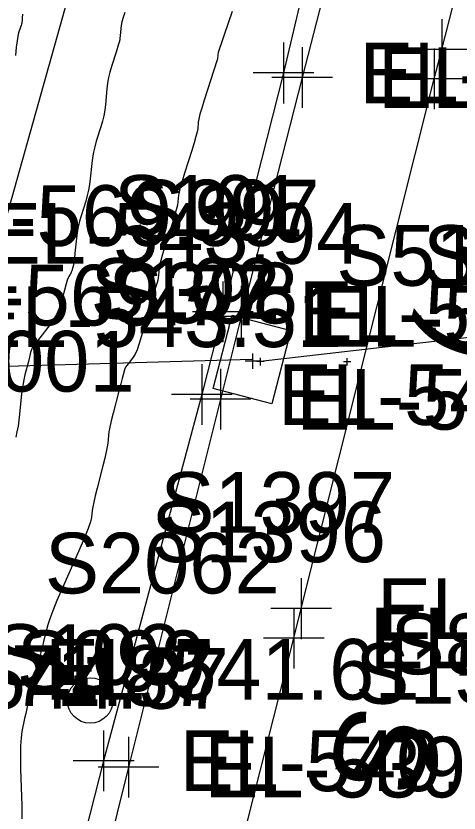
# Model space of a CAD drawing. Extents: x 1724534 to 1727318, y 657156 to 660047.
# Drawn here: x 1725548.8 to 1725578, y 659442.3 to 659494.8 of the extents above; entities that cross this region are included whole.
import ezdxf

# ---------------------------------------------------------------- set-up
doc = ezdxf.new("R2010")
doc.units = 0
for name, color, linetype in [('SURVEY - CENTERLINE - Preliminary Text', 7, 'Continuous'), ('SURVEY - CONTOURS - Intermediate with optional Text', 7, 'Continuous'), ('SURVEY - DRAINAGE - Storm Sewer', 7, 'Continuous'), ('SURVEY - DRAINAGE - Storm Sewer - Points - Locators', 7, 'Continuous'), ('SURVEY - DRAINAGE - Storm Sewer - Points - Numbers', 7, 'Continuous'), ('SURVEY - DRAINAGE - Storm Sewer Text', 7, 'Continuous'), ('SURVEY - DTM - Breaklines', 7, 'Continuous'), ('SURVEY - DTM - Breaklines - Points - Elevations', 7, 'Continuous'), ('SURVEY - DTM - Breaklines - Points - Locators', 7, 'Continuous'), ('SURVEY - DTM - Breaklines - Points - Numbers', 7, 'Continuous'), ('SURVEY - MISCELLANEOUS - Bottom of MH and CB', 7, 'Continuous'), ('SURVEY - MISCELLANEOUS - Bottom of MH and CB - Points - Numbers', 7, 'Continuous'), ('SURVEY - NON-TRANSPORTATION - Features - Points - Elevations', 7, 'Continuous'), ('SURVEY - TRAFFIC CONTROL - Pavement Marking - Points - Numbers', 7, 'Continuous'), ('SURVEY - TRANSPORTATION - Features', 7, 'Continuous'), ('SURVEY - TRANSPORTATION - Features - Points - Elevations', 7, 'Continuous'), ('SURVEY - TRANSPORTATION - Features - Points - Locators', 7, 'Continuous'), ('SURVEY - TRANSPORTATION - Features - Points - Numbers', 7, 'Continuous'), ('SURVEY - TRANSPORTATION - Roads', 7, 'Continuous'), ('SURVEY - TRANSPORTATION - Roads - Points - Elevations', 7, 'Continuous'), ('SURVEY - TRANSPORTATION - Roads - Points - Locators', 7, 'Continuous'), ('SURVEY - TRANSPORTATION - Roads - Points - Numbers', 7, 'Continuous'), ('SURVEY - TRANSPORTATION - Roads Text', 7, 'Continuous'), ('SURVEY - UTILITIES - Electric (Lighting) - Points - Elevations', 7, 'Continuous'), ('SURVEY - UTILITIES - Electric (Lighting) - Points - Numbers', 7, 'Continuous'), ('SURVEY - UTILITIES - Electric (Lighting) with Text', 7, 'Continuous'), ('SURVEY - UTILITIES - Fiber Optic Cable (Underground) with Text', 7, 'Continuous')]:
    doc.layers.add(name, color=color, linetype=linetype)

msp = doc.modelspace()

# ---------------------------------------------------------------- linework, layer by layer
at = {"layer": 'SURVEY - CONTOURS - Intermediate with optional Text'}
for points in [[(1725549.253, 659494.913), (1725549.232, 659494.665), (1725549.217, 659494.487), (1725549.207, 659494.38), (1725549.204, 659494.344), (1725549.202, 659494.34), (1725549.196, 659494.32), (1725549.179, 659494.266), (1725549.15, 659494.177), (1725549.109, 659494.052), (1725548.987, 659493.673), (1725548.939, 659493.474), (1725548.89, 659493.159), (1725548.839, 659492.73), (1725548.785, 659492.185)], [(1725555.995, 659495.028), (1725555.886, 659494.693), (1725555.803, 659494.404), (1725555.747, 659494.159), (1725555.718, 659493.959), (1725555.678, 659493.485), (1725555.665, 659493.33), (1725555.655, 659493.217), (1725555.648, 659493.148), (1725555.645, 659493.123), (1725555.626, 659493.065), (1725555.583, 659492.931), (1725555.411, 659492.399), (1725555.106, 659491.458), (1725555.002, 659491.101), (1725554.917, 659490.738), (1725554.853, 659490.367), (1725554.808, 659489.989), (1725554.715, 659488.972), (1725554.671, 659488.594), (1725554.606, 659488.222), (1725554.522, 659487.856), (1725554.417, 659487.495), (1725554.112, 659486.542), (1725554.007, 659486.182), (1725553.922, 659485.818), (1725553.857, 659485.448), (1725553.811, 659485.074), (1725553.714, 659484.07), (1725553.668, 659483.695), (1725553.602, 659483.324), (1725553.517, 659482.957), (1725553.412, 659482.594), (1725553.107, 659481.63), (1725553.002, 659481.267), (1725552.916, 659480.902), (1725552.85, 659480.534), (1725552.802, 659480.163), (1725552.702, 659479.17), (1725552.665, 659478.833), (1725552.631, 659478.566), (1725552.599, 659478.37), (1725552.569, 659478.244), (1725552.493, 659478.001), (1725552.464, 659477.916), (1725552.435, 659477.844), (1725552.405, 659477.783), (1725552.375, 659477.735), (1725552.293, 659477.624), (1725552.254, 659477.541), (1725552.198, 659477.378), (1725552.125, 659477.134), (1725552.034, 659476.809), (1725551.771, 659475.835), (1725551.652, 659475.475), (1725551.495, 659475.125), (1725551.299, 659474.786), (1725551.063, 659474.457), (1725550.384, 659473.594), (1725550.16, 659473.305), (1725549.996, 659473.088), (1725549.894, 659472.941), (1725549.852, 659472.864), (1725549.822, 659472.754), (1725549.802, 659472.677), (1725549.763, 659472.529), (1725549.707, 659472.309), (1725549.632, 659472.017), (1725549.41, 659471.145), (1725549.332, 659470.807), (1725549.264, 659470.448), (1725549.208, 659470.067), (1725549.163, 659469.664), (1725549.057, 659468.562), (1725549.011, 659468.156), (1725548.953, 659467.768), (1725548.882, 659467.395), (1725548.8, 659467.04)], [(1725563.06, 659495.081), (1725562.53, 659493.545), (1725562.355, 659493.032), (1725562.228, 659492.645), (1725562.15, 659492.384), (1725562.12, 659492.249), (1725562.093, 659491.947), (1725562.087, 659491.902), (1725561.225, 659489.242), (1725561.064, 659488.729), (1725560.944, 659488.316), (1725560.866, 659488.004), (1725560.831, 659487.793), (1725560.792, 659487.364), (1725560.757, 659487.154), (1725560.68, 659486.843), (1725560.562, 659486.432), (1725560.404, 659485.922), (1725559.925, 659484.428), (1725559.766, 659483.917), (1725559.648, 659483.505), (1725559.571, 659483.192), (1725559.534, 659482.978), (1725559.492, 659482.538), (1725559.456, 659482.325), (1725559.38, 659482.013), (1725559.264, 659481.603), (1725559.107, 659481.095), (1725558.636, 659479.61), (1725558.48, 659479.101), (1725558.363, 659478.69), (1725558.286, 659478.376), (1725558.249, 659478.159), (1725558.204, 659477.71), (1725558.183, 659477.545), (1725558.157, 659477.388), (1725558.123, 659477.238), (1725558.083, 659477.097), (1725557.928, 659476.605), (1725557.896, 659476.512), (1725557.871, 659476.448), (1725557.853, 659476.414), (1725557.816, 659476.363), (1725557.785, 659476.277), (1725557.719, 659476.055), (1725557.619, 659475.699), (1725557.082, 659473.717), (1725556.935, 659473.209), (1725556.796, 659472.804), (1725556.666, 659472.501), (1725556.545, 659472.3), (1725556.231, 659471.903), (1725556.126, 659471.764), (1725556.046, 659471.645), (1725555.99, 659471.546), (1725555.959, 659471.467), (1725555.876, 659471.156), (1725555.812, 659470.91), (1725555.718, 659470.545), (1725555.594, 659470.061), (1725555.224, 659468.612), (1725555.101, 659468.113), (1725555.007, 659467.702), (1725554.944, 659467.38), (1725554.91, 659467.146), (1725554.862, 659466.64), (1725554.828, 659466.405), (1725554.763, 659466.079), (1725554.668, 659465.661), (1725554.542, 659465.153), (1725554.164, 659463.677), (1725554.037, 659463.17), (1725553.942, 659462.757), (1725553.877, 659462.437), (1725553.843, 659462.211), (1725553.794, 659461.734), (1725553.728, 659461.464), (1725553.565, 659461.009), (1725553.307, 659460.37), (1725552.953, 659459.548), (1725551.88, 659457.11), (1725551.519, 659456.272), (1725551.239, 659455.587), (1725551.04, 659455.056), (1725550.923, 659454.677), (1725550.641, 659453.568), (1725550.564, 659453.264), (1725550.487, 659452.959), (1725550.41, 659452.654), (1725550.202, 659451.836), (1725550.046, 659451.222), (1725549.968, 659450.913), (1725549.89, 659450.604), (1725549.68, 659449.778), (1725549.603, 659449.467), (1725549.528, 659449.15), (1725549.456, 659448.83), (1725549.387, 659448.505), (1725549.205, 659447.632), (1725549.149, 659447.233), (1725549.117, 659446.689), (1725549.109, 659446.001), (1725549.126, 659445.168), (1725549.201, 659442.755), (1725549.21, 659441.888)]]:
    msp.add_lwpolyline(points, dxfattribs=at)
at = {"layer": 'SURVEY - DRAINAGE - Storm Sewer'}
for p, q in [((1725645.113, 659481.278), (1725564.927, 659472.017)), ((1725564.368, 659472.151), (1725564.368, 659472.151))]:
    msp.add_line(p, q, dxfattribs=at)
msp.add_lwpolyline([(1725565.674, 659469.228), (1725561.803, 659470.235), (1725563.062, 659475.074), (1725566.933, 659474.067), (1725565.674, 659469.228)], dxfattribs=at)
at = {"layer": 'SURVEY - DRAINAGE - Storm Sewer - Points - Locators'}
for p, q in [((1725565.177, 659472.017), (1725564.677, 659472.017)), ((1725564.927, 659471.767), (1725564.927, 659472.267)), ((1725564.927, 659472.017), (1725564.927, 659472.017)), ((1725564.927, 659472.017), (1725564.927, 659472.017)), ((1725570.893, 659472.005), (1725570.393, 659472.005)), ((1725570.643, 659471.755), (1725570.643, 659472.255)), ((1725570.643, 659472.005), (1725570.643, 659472.005)), ((1725570.643, 659472.005), (1725570.643, 659472.005))]:
    msp.add_line(p, q, dxfattribs=at)
at = {"layer": 'SURVEY - DRAINAGE - Storm Sewer Text'}
msp.add_lwpolyline([(1725564.368, 659472.151), (1725512.078, 659470.665), (1725505.198, 659416.397)], dxfattribs=at)
at = {"layer": 'SURVEY - DTM - Breaklines'}
msp.add_lwpolyline([(1725602.477, 659636.589), (1725597.046, 659612.281), (1725591.056, 659587.95), (1725584.432, 659563.857), (1725578.377, 659539.615), (1725572.193, 659515.421), (1725566.455, 659491.037), (1725562.449, 659475.306), (1725561.076, 659469.841), (1725554.596, 659445.712), (1725548.416, 659421.487), (1725542.14, 659397.279), (1725535.913, 659373.067), (1725529.984, 659349.877), (1725523.806, 659325.59), (1725517.787, 659301.313), (1725511.183, 659275.168), (1725504.884, 659250.966), (1725498.725, 659226.793)], dxfattribs=at)
at = {"layer": 'SURVEY - DTM - Breaklines - Points - Locators'}
for p, q in [((1725566.455, 659493.037), (1725566.455, 659489.037)), ((1725568.455, 659491.037), (1725564.455, 659491.037)), ((1725562.449, 659477.306), (1725562.449, 659473.306)), ((1725564.449, 659475.306), (1725560.449, 659475.306)), ((1725561.076, 659471.841), (1725561.076, 659467.841)), ((1725563.076, 659469.841), (1725559.076, 659469.841)), ((1725554.596, 659447.712), (1725554.596, 659443.712)), ((1725556.596, 659445.712), (1725552.596, 659445.712))]:
    msp.add_line(p, q, dxfattribs=at)
at = {"layer": 'SURVEY - MISCELLANEOUS - Bottom of MH and CB'}
for p, q in [((1725564.423, 659471.542), (1725564.423, 659472.542)), ((1725564.923, 659472.042), (1725563.923, 659472.042)), ((1725564.423, 659472.042), (1725564.423, 659472.042)), ((1725564.423, 659472.042), (1725564.423, 659472.042))]:
    msp.add_line(p, q, dxfattribs=at)
at = {"layer": 'SURVEY - TRANSPORTATION - Features'}
msp.add_lwpolyline([(1725603.581, 659636.317), (1725598.147, 659611.998), (1725592.159, 659587.674), (1725585.904, 659563.486), (1725580.094, 659539.18), (1725573.908, 659514.982), (1725567.671, 659490.732), (1725563.666, 659475.001), (1725562.294, 659469.536), (1725556.226, 659445.299), (1725550.205, 659421.034), (1725543.929, 659396.827), (1725537.702, 659372.615), (1725531.77, 659349.415), (1725525.595, 659325.139), (1725519.577, 659300.865), (1725512.973, 659274.714), (1725506.673, 659250.514), (1725500.512, 659226.334)], dxfattribs=at)
at = {"layer": 'SURVEY - TRANSPORTATION - Features - Points - Locators'}
for p, q in [((1725567.671, 659492.732), (1725567.671, 659488.732)), ((1725569.671, 659490.732), (1725565.671, 659490.732)), ((1725563.666, 659477.001), (1725563.666, 659473.001)), ((1725565.666, 659475.001), (1725561.666, 659475.001)), ((1725562.294, 659471.536), (1725562.294, 659467.536)), ((1725564.294, 659469.536), (1725560.294, 659469.536)), ((1725556.226, 659447.299), (1725556.226, 659443.299)), ((1725558.226, 659445.299), (1725554.226, 659445.299))]:
    msp.add_line(p, q, dxfattribs=at)
at = {"layer": 'SURVEY - TRANSPORTATION - Roads'}
msp.add_lwpolyline([(1725509.717, 659226.971), (1725517.054, 659256.051), (1725522.463, 659277.37), (1725530.246, 659308.405), (1725536.116, 659331.674), (1725536.614, 659333.611), (1725542.122, 659354.908), (1725554.364, 659403.386), (1725567.129, 659453.798), (1725567.617, 659455.737), (1725576.381, 659490.656), (1725576.873, 659492.594), (1725587.785, 659535.219), (1725588.276, 659537.157), (1725594.628, 659562.367), (1725602.882, 659595.344), (1725603.37, 659597.283), (1725609.346, 659620.521)], dxfattribs=at)
at = {"layer": 'SURVEY - TRANSPORTATION - Roads - Points - Locators'}
for p, q in [((1725576.873, 659494.594), (1725576.873, 659490.594)), ((1725578.873, 659492.594), (1725574.873, 659492.594)), ((1725576.381, 659492.656), (1725576.381, 659488.656)), ((1725578.381, 659490.656), (1725574.381, 659490.656)), ((1725567.617, 659457.737), (1725567.617, 659453.737)), ((1725569.617, 659455.737), (1725565.617, 659455.737)), ((1725567.129, 659455.798), (1725567.129, 659451.798)), ((1725569.129, 659453.798), (1725565.129, 659453.798))]:
    msp.add_line(p, q, dxfattribs=at)
at = {"layer": 'SURVEY - UTILITIES - Electric (Lighting) with Text'}
msp.add_line((1725552.252, 659450.06), (1725548.134, 659451.112), dxfattribs=at)
msp.add_circle((1725553.706, 659449.689), 1.5, dxfattribs=at)
at = {"layer": 'SURVEY - UTILITIES - Fiber Optic Cable (Underground) with Text'}
msp.add_lwpolyline([(1725620.739, 659775.717), (1725611.515, 659729.876), (1725595.678, 659670.817), (1725588.852, 659637.987), (1725579.945, 659608.985), (1725572.052, 659574.699), (1725561.954, 659530.586), (1725538.949, 659448.715), (1725526.808, 659392.271), (1725505.744, 659313.434), (1725493.556, 659248.407)], dxfattribs=at)

# ---------------------------------------------------------------- texts
at = {"layer": 'SURVEY - CENTERLINE - Preliminary Text'}
msp.add_text('S 14%%d 12\' 27" W', height=6, rotation=255.7924, dxfattribs=at).set_placement((1725570.596, 659449.666))
at = {"layer": 'SURVEY - DRAINAGE - Storm Sewer - Points - Numbers'}
for s, p in [('S5112', (1725569.927, 659477.017)), ('S5231', (1725575.643, 659477.005))]:
    msp.add_text(s, height=4, dxfattribs=at).set_placement(p)
at = {"layer": 'SURVEY - DTM - Breaklines - Points - Elevations'}
for s, p in [('EL-540.32', (1725571.455, 659489.037)), ('EL-569.99', (1725541.847, 659479.64)), ('EL-569.77', (1725541.065, 659474.4)), ('EL-540.16', (1725567.449, 659473.306)), ('EL-540.14', (1725566.076, 659467.841)), ('EL-571.87', (1725537.186, 659449.331)), ('EL-540.19', (1725559.596, 659443.712))]:
    msp.add_text(s, height=4, dxfattribs=at).set_placement(p)
at = {"layer": 'SURVEY - DTM - Breaklines - Points - Numbers'}
for s, p in [('S101', (1725555.271, 659480.306)), ('S102', (1725553.74, 659474.841)), ('S103', (1725547.26, 659450.712))]:
    msp.add_text(s, height=4, dxfattribs=at).set_placement(p)
at = {"layer": 'SURVEY - MISCELLANEOUS - Bottom of MH and CB - Points - Numbers'}
msp.add_text('S8001', height=4, dxfattribs=at).set_placement((1725541.162, 659470.042))
at = {"layer": 'SURVEY - NON-TRANSPORTATION - Features - Points - Elevations'}
for s, p in [('EL-543.94', (1725546.895, 659478.465)), ('EL-543.51', (1725545.618, 659472.976)), ('EL-544.37', (1725538.162, 659449.14))]:
    msp.add_text(s, height=4, dxfattribs=at).set_placement(p)
at = {"layer": 'SURVEY - TRAFFIC CONTROL - Pavement Marking - Points - Numbers'}
msp.add_text('S830', height=4, dxfattribs=at).set_placement((1725573.499, 659451.41))
at = {"layer": 'SURVEY - TRANSPORTATION - Features - Points - Elevations'}
for s, p in [('EL-540.11', (1725572.671, 659488.732)), ('EL-540.00', (1725568.666, 659473.001)), ('EL-540.00', (1725567.294, 659467.536)), ('EL-539.99', (1725561.226, 659443.299))]:
    msp.add_text(s, height=4, dxfattribs=at).set_placement(p)
at = {"layer": 'SURVEY - TRANSPORTATION - Features - Points - Numbers'}
for s, p in [('S397', (1725556.33, 659480.001)), ('S398', (1725554.911, 659474.536)), ('S399', (1725548.874, 659450.299))]:
    msp.add_text(s, height=4, dxfattribs=at).set_placement(p)
at = {"layer": 'SURVEY - TRANSPORTATION - Roads - Points - Elevations'}
for s, p in [('EL-540.31', (1725572.617, 659453.737)), ('EL-540.30', (1725572.129, 659451.798))]:
    msp.add_text(s, height=4, dxfattribs=at).set_placement(p)
at = {"layer": 'SURVEY - TRANSPORTATION - Roads - Points - Numbers'}
for s, p in [('S1397', (1725558.329, 659460.737)), ('S1396', (1725557.731, 659458.798)), ('S1508', (1725571.18, 659449.472))]:
    msp.add_text(s, height=4, dxfattribs=at).set_placement(p)
at = {"layer": 'SURVEY - TRANSPORTATION - Roads Text'}
msp.add_text('I-440 EASTBOUND EXIT RAMP (ASP)', height=6, rotation=255.7467, dxfattribs=at).set_placement((1725610.504, 659607.819))
at = {"layer": 'SURVEY - UTILITIES - Electric (Lighting) - Points - Elevations'}
msp.add_text('EL-541.61', height=4, dxfattribs=at).set_placement((1725550.725, 659449.74))
at = {"layer": 'SURVEY - UTILITIES - Electric (Lighting) - Points - Numbers'}
msp.add_text('S2062', height=4, dxfattribs=at).set_placement((1725550.725, 659456.74))

doc.saveas('drawing.dxf')
